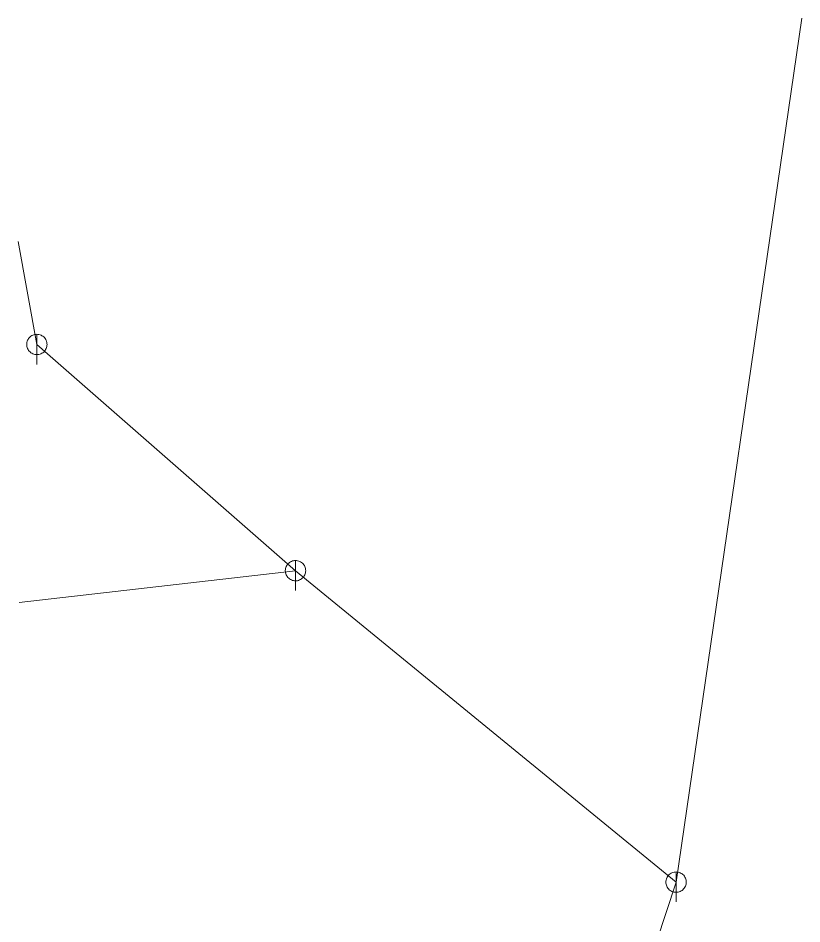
# Model space of a CAD drawing. Extents: x -687515 to -686506, y -974029 to -973461.
# Drawn here: x -686597.02 to -686577.61, y -973569.16 to -973546.73 of the extents above; entities that cross this region are included whole.
import ezdxf

# ---------------------------------------------------------------- set-up
doc = ezdxf.new("R2010")
doc.units = 0
doc.header["$LTSCALE"] = 0.27
doc.layers.add('11', color=7, linetype='Continuous', lineweight=13)
doc.layers.add('22', color=7, linetype='Continuous', lineweight=13)

msp = doc.modelspace()

# ---------------------------------------------------------------- linework, layer by layer
at = {"layer": '11'}
for p, q in [((-686577.611, -973546.735), (-686580.726, -973568.124)), ((-686597.017, -973552.266), (-686596.553, -973554.814)), ((-686596.553, -973554.814), (-686590.149, -973560.414))]:
    msp.add_line(p, q, dxfattribs=at)
msp.add_lwpolyline([(-686596.992, -973561.198), (-686590.149, -973560.414), (-686580.726, -973568.124), (-686581.697, -973571.076)], dxfattribs=at)
at = {"layer": '22'}
for p, q in [((-686596.552, -973554.562), (-686596.553, -973555.306)), ((-686590.148, -973560.162), (-686590.149, -973560.906)), ((-686580.725, -973567.872), (-686580.726, -973568.615))]:
    msp.add_line(p, q, dxfattribs=at)
for points in [[(-686596.301, -973554.814), (-686596.302, -973554.788), (-686596.306, -973554.762), (-686596.312, -973554.736), (-686596.322, -973554.712), (-686596.334, -973554.688), (-686596.348, -973554.666), (-686596.365, -973554.645), (-686596.383, -973554.627), (-686596.404, -973554.61), (-686596.426, -973554.596), (-686596.45, -973554.584), (-686596.474, -973554.574), (-686596.5, -973554.568), (-686596.526, -973554.564), (-686596.552, -973554.562), (-686596.578, -973554.563), (-686596.604, -973554.567), (-686596.63, -973554.573), (-686596.655, -973554.583), (-686596.678, -973554.595), (-686596.7, -973554.609), (-686596.721, -973554.626), (-686596.739, -973554.644), (-686596.756, -973554.665), (-686596.77, -973554.687), (-686596.782, -973554.711), (-686596.792, -973554.735), (-686596.799, -973554.761), (-686596.803, -973554.787), (-686596.804, -973554.813), (-686596.804, -973554.839), (-686596.8, -973554.865), (-686596.793, -973554.891), (-686596.783, -973554.916), (-686596.771, -973554.939), (-686596.757, -973554.961), (-686596.74, -973554.982), (-686596.722, -973555), (-686596.701, -973555.017), (-686596.679, -973555.031), (-686596.656, -973555.043), (-686596.631, -973555.053), (-686596.605, -973555.06), (-686596.579, -973555.064), (-686596.553, -973555.066), (-686596.527, -973555.065), (-686596.501, -973555.061), (-686596.475, -973555.054), (-686596.451, -973555.044), (-686596.427, -973555.032), (-686596.405, -973555.018), (-686596.384, -973555.001), (-686596.366, -973554.983), (-686596.349, -973554.962), (-686596.335, -973554.94), (-686596.323, -973554.917), (-686596.313, -973554.892), (-686596.307, -973554.866), (-686596.303, -973554.84)], [(-686589.897, -973560.414), (-686589.898, -973560.388), (-686589.902, -973560.362), (-686589.908, -973560.336), (-686589.918, -973560.312), (-686589.93, -973560.288), (-686589.944, -973560.266), (-686589.961, -973560.245), (-686589.979, -973560.227), (-686590, -973560.21), (-686590.022, -973560.196), (-686590.046, -973560.184), (-686590.07, -973560.174), (-686590.096, -973560.168), (-686590.122, -973560.164), (-686590.148, -973560.162), (-686590.174, -973560.163), (-686590.2, -973560.167), (-686590.226, -973560.173), (-686590.251, -973560.183), (-686590.274, -973560.195), (-686590.296, -973560.209), (-686590.317, -973560.226), (-686590.335, -973560.244), (-686590.352, -973560.265), (-686590.366, -973560.287), (-686590.378, -973560.311), (-686590.388, -973560.335), (-686590.395, -973560.361), (-686590.399, -973560.387), (-686590.401, -973560.413), (-686590.4, -973560.439), (-686590.396, -973560.465), (-686590.389, -973560.491), (-686590.379, -973560.516), (-686590.367, -973560.539), (-686590.353, -973560.561), (-686590.336, -973560.582), (-686590.318, -973560.6), (-686590.297, -973560.617), (-686590.275, -973560.631), (-686590.252, -973560.643), (-686590.227, -973560.653), (-686590.201, -973560.66), (-686590.175, -973560.664), (-686590.149, -973560.666), (-686590.123, -973560.665), (-686590.097, -973560.661), (-686590.071, -973560.654), (-686590.047, -973560.644), (-686590.023, -973560.632), (-686590.001, -973560.618), (-686589.98, -973560.601), (-686589.962, -973560.583), (-686589.945, -973560.562), (-686589.931, -973560.54), (-686589.919, -973560.517), (-686589.909, -973560.492), (-686589.903, -973560.466), (-686589.899, -973560.44)], [(-686580.474, -973568.124), (-686580.475, -973568.098), (-686580.479, -973568.072), (-686580.485, -973568.046), (-686580.495, -973568.022), (-686580.507, -973567.998), (-686580.521, -973567.976), (-686580.538, -973567.955), (-686580.556, -973567.937), (-686580.577, -973567.92), (-686580.599, -973567.906), (-686580.623, -973567.894), (-686580.647, -973567.884), (-686580.673, -973567.878), (-686580.699, -973567.874), (-686580.725, -973567.872), (-686580.751, -973567.873), (-686580.777, -973567.877), (-686580.803, -973567.883), (-686580.828, -973567.893), (-686580.851, -973567.905), (-686580.873, -973567.919), (-686580.894, -973567.936), (-686580.912, -973567.954), (-686580.929, -973567.975), (-686580.943, -973567.997), (-686580.955, -973568.021), (-686580.965, -973568.045), (-686580.972, -973568.071), (-686580.976, -973568.097), (-686580.978, -973568.123), (-686580.977, -973568.149), (-686580.973, -973568.175), (-686580.966, -973568.201), (-686580.956, -973568.226), (-686580.944, -973568.249), (-686580.93, -973568.271), (-686580.913, -973568.292), (-686580.895, -973568.31), (-686580.874, -973568.327), (-686580.852, -973568.341), (-686580.829, -973568.353), (-686580.804, -973568.363), (-686580.778, -973568.37), (-686580.752, -973568.374), (-686580.726, -973568.375), (-686580.7, -973568.375), (-686580.674, -973568.371), (-686580.648, -973568.364), (-686580.624, -973568.354), (-686580.6, -973568.342), (-686580.578, -973568.328), (-686580.557, -973568.311), (-686580.539, -973568.293), (-686580.522, -973568.272), (-686580.508, -973568.25), (-686580.496, -973568.227), (-686580.486, -973568.202), (-686580.48, -973568.176), (-686580.476, -973568.15)]]:
    msp.add_lwpolyline(points, close=True, dxfattribs=at)

doc.saveas('drawing.dxf')
